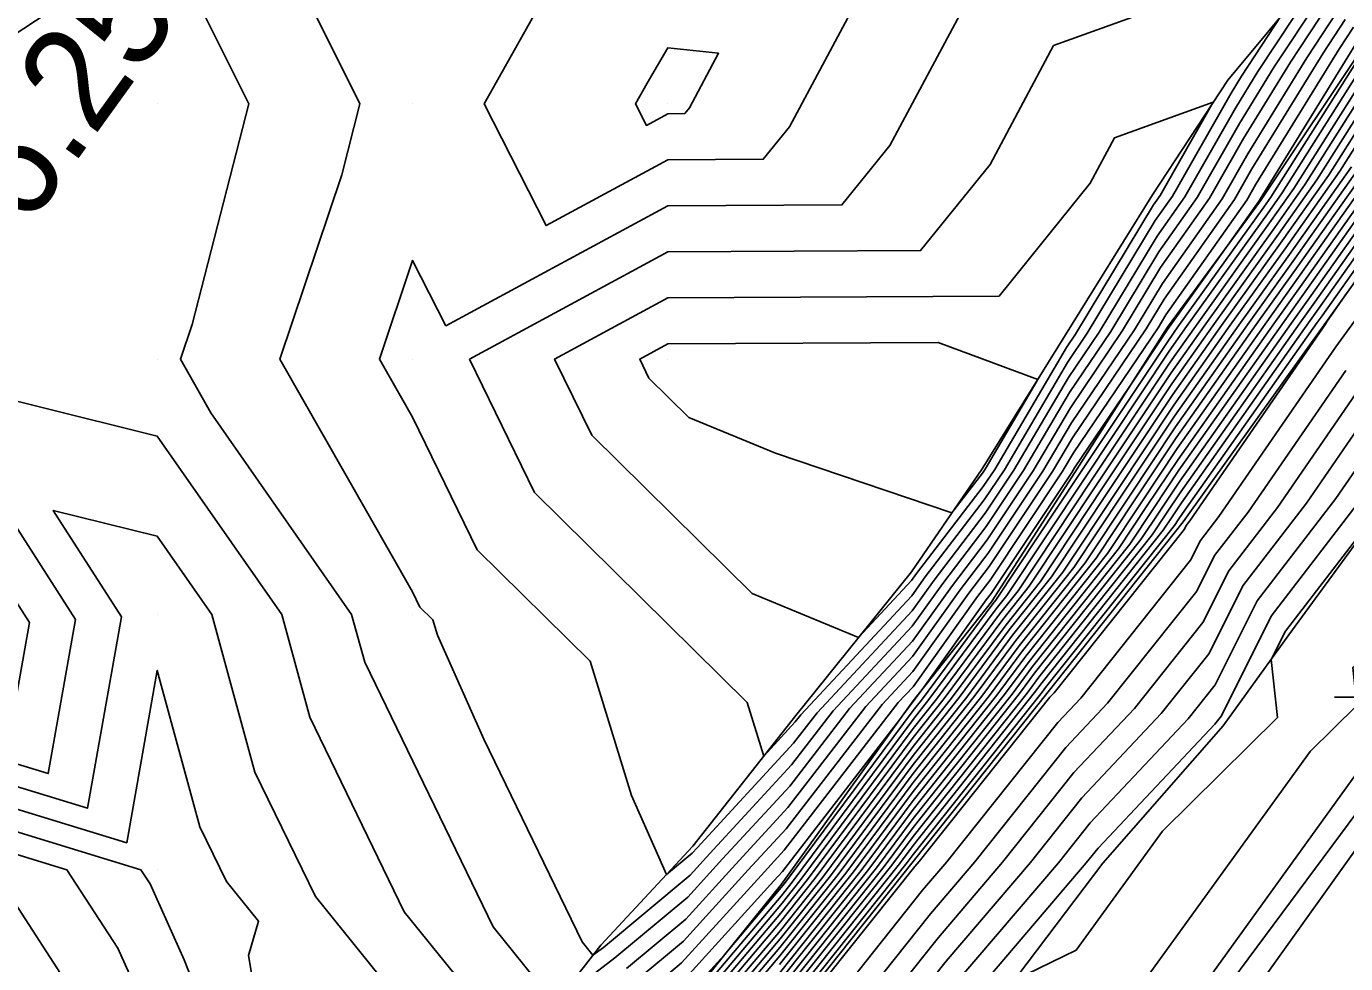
# Model space of a CAD drawing. Extents: x 2188792 to 2191981, y 386090 to 389710.
# Drawn here: x 2190465 to 2190516.7, y 388156.5 to 388193.3 of the extents above; entities that cross this region are included whole.
import ezdxf

# ---------------------------------------------------------------- set-up
doc = ezdxf.new("R2010")
doc.units = 0
for name, color, linetype in [('DTM Contours Major', 7, 'Continuous'), ('DTM Contours Minor', 7, 'Continuous'), ('Exist DTM QL2 LIDAR Elevation Point', 7, 'Continuous'), ('Exist Roads EOP', 7, 'Continuous'), ('Exist Roads EOP Cogo Point CELL', 7, 'Continuous'), ('Exist Roads EOT', 7, 'Continuous'), ('Exist Structure Minor Pipes RCP 18 Inch Invert', 7, 'Continuous'), ('PH Exist DTM Breakline', 7, 'Continuous')]:
    doc.layers.add(name, color=color, linetype=linetype)

msp = doc.modelspace()

# ---------------------------------------------------------------- linework, layer by layer
at = {"layer": 'DTM Contours Major'}
for points in [[(2190553.226, 388223.671), (2190549.387, 388216.244), (2190543.864, 388209.196), (2190543.2, 388205.419), (2190535.852, 388194.723), (2190533.437, 388190.091), (2190531.886, 388187.501), (2190529.127, 388184.736), (2190520.938, 388172.841), (2190519.005, 388170.333), (2190516.978, 388168.138), (2190517.139, 388166.649), (2190515.305, 388164.839), (2190503.541, 388148.573), (2190501.869, 388147.767), (2190500.168, 388144.858), (2190501.686, 388142.621), (2190497.48, 388139.643), (2190493.341, 388133.917)], [(2190516.03, 388194.118), (2190514.54, 388191.847), (2190512.7, 388188.859), (2190511.371, 388186.526), (2190509.451, 388183.803), (2190507.965, 388181.337), (2190505.921, 388178.316), (2190504.465, 388175.839), (2190502.658, 388173.135), (2190501.257, 388171.303), (2190499.732, 388169.166), (2190497.269, 388166.524), (2190494.927, 388163.491), (2190492.297, 388160.638), (2190490.94, 388159.143), (2190488.079, 388156.757), (2190485.738, 388154.965), (2190483.312, 388157.977), (2190478.279, 388168.341), (2190477.767, 388170.216), (2190472.258, 388178.111), (2190471.059, 388180.217), (2190471.516, 388181.58), (2190473.741, 388190.218), (2190470.152, 388197.413)], [(2190466.293, 388194.077), (2190460.428, 388190.218)], [(2190517.621, 388192.65), (2190513.766, 388186.567), (2190513.491, 388186.178), (2190510.129, 388181.48), (2190509.757, 388180.953), (2190506.262, 388175.7), (2190502.995, 388170.778), (2190502.881, 388170.634), (2190500.082, 388166.858), (2190499.762, 388166.455), (2190494.721, 388159.668), (2190494.596, 388159.511), (2190492.364, 388156.871), (2190490.518, 388154.837)], [(2190490.154, 388189.832), (2190489.314, 388189.377), (2190488.885, 388190.218), (2190489.342, 388191.03), (2190490.154, 388192.415), (2190492.14, 388192.204), (2190490.994, 388190.06), (2190490.813, 388189.835), (2190490.154, 388189.832)], [(2190518.753, 388191.727), (2190516.021, 388187.416), (2190514.206, 388184.846), (2190511.835, 388181.533), (2190509.928, 388178.832), (2190507.475, 388175.145), (2190505.182, 388171.69), (2190503.526, 388169.607), (2190501.561, 388166.956), (2190499.761, 388164.693), (2190496.222, 388159.928), (2190494.559, 388157.837), (2190491.617, 388154.358)], [(2190520.531, 388189.113), (2190515.638, 388182.184), (2190515.248, 388181.638), (2190510.271, 388174.59), (2190509.901, 388174.034), (2190509.556, 388173.514), (2190504.815, 388167.554), (2190504.518, 388167.153), (2190499.758, 388161.168), (2190499.222, 388160.447), (2190494.483, 388154.489)], [(2190518.276, 388188.265), (2190514.922, 388183.515), (2190513.542, 388181.586), (2190510.1, 388176.711), (2190508.688, 388174.59), (2190507.369, 388172.602), (2190504.17, 388168.581), (2190503.04, 388167.055), (2190499.759, 388162.931), (2190497.722, 388160.187), (2190494.521, 388156.163)], [(2190500.739, 388180.865), (2190490.154, 388180.813), (2190489.052, 388180.217), (2190489.413, 388179.475), (2190490.973, 388177.935), (2190494.368, 388176.539), (2190501.276, 388174.194), (2190502.469, 388175.753), (2190502.576, 388175.912), (2190504.639, 388179.423), (2190500.739, 388180.865)], [(2190517.084, 388178.846), (2190514.023, 388174.401), (2190512.121, 388171.928), (2190511.108, 388169.902), (2190508.426, 388166.532), (2190506.057, 388164.016), (2190503.265, 388160.508), (2190500.747, 388157.554), (2190497.751, 388153.79), (2190495.922, 388151.412), (2190493.027, 388147.775), (2190489.288, 388142.868), (2190487.143, 388141.035), (2190485.791, 388139.898), (2190484.372, 388137.492)], [(2190460.024, 388177.897), (2190465.154, 388169.897), (2190464.345, 388165.33)], [(2190474.449, 388144.132), (2190468.608, 388157.146), (2190466.617, 388160.215), (2190460.024, 388162.229)]]:
    msp.add_lwpolyline(points, dxfattribs=at)
at = {"layer": 'DTM Contours Minor'}
for points in [[(2190579.091, 388253.272), (2190577.003, 388251.026), (2190565.545, 388233.745), (2190564.584, 388232.577), (2190563.746, 388230.897), (2190562.41, 388228.971), (2190551.391, 388212.38), (2190551.064, 388211.748), (2190550.594, 388211.148), (2190550.538, 388210.827), (2190543.937, 388201.219), (2190537.081, 388191.156), (2190533.487, 388185.157), (2190529.918, 388179.672), (2190520.079, 388166.417), (2190512.246, 388155.866), (2190502.364, 388142.197), (2190496.579, 388133.964)], [(2190490.154, 388188.028), (2190485.386, 388185.45), (2190482.957, 388190.218), (2190485.548, 388194.824), (2190488.71, 388200.219), (2190490.154, 388201.375), (2190499.463, 388200.911), (2190500.155, 388201.743), (2190502.398, 388202.462), (2190501.339, 388199.8), (2190500.7, 388199.804), (2190500.481, 388199.726), (2190494.92, 388189.322), (2190493.891, 388188.046), (2190490.154, 388188.028)], [(2190482.684, 388172.747), (2190480.153, 388177.941), (2190478.857, 388180.217), (2190480.153, 388184.086), (2190481.459, 388181.523), (2190490.154, 388186.224), (2190496.97, 388186.258), (2190498.845, 388188.584), (2190502.87, 388196.113)], [(2190515.384, 388194.717), (2190513.262, 388191.486), (2190512.378, 388190.049), (2190510.4, 388186.58), (2190509.312, 388185.036), (2190507.04, 388181.268), (2190505.84, 388179.495), (2190503.709, 388175.868), (2190502.583, 388174.182), (2190500.576, 388171.559), (2190499.716, 388170.355), (2190495.997, 388166.364), (2190495.07, 388165.165), (2190491.294, 388161.069), (2190491.109, 388160.865), (2190490.103, 388160.026), (2190488.73, 388163.126), (2190487.103, 388168.384), (2190482.684, 388172.747)], [(2190476.045, 388194.326), (2190478.094, 388190.218), (2190477.379, 388187.444), (2190474.958, 388180.217), (2190480.153, 388171.095), (2190480.441, 388170.504), (2190480.944, 388170.007), (2190481.13, 388169.409), (2190482.939, 388165.324), (2190486.795, 388157.385), (2190487.219, 388156.859), (2190487.628, 388157.172), (2190491.025, 388160.004), (2190491.796, 388160.854), (2190494.999, 388164.328), (2190496.633, 388166.444), (2190499.724, 388169.76), (2190500.916, 388171.431), (2190502.621, 388173.658), (2190504.087, 388175.854), (2190505.881, 388178.905), (2190507.503, 388181.303), (2190509.381, 388184.419), (2190510.885, 388186.553), (2190512.539, 388189.454), (2190513.901, 388191.667), (2190515.707, 388194.417)], [(2190482.38, 388180.217), (2190490.154, 388184.42), (2190500.048, 388184.469), (2190502.771, 388187.846), (2190505.259, 388192.501), (2190508.68, 388193.736), (2190514.192, 388193.694), (2190512.623, 388191.305), (2190512.216, 388190.644), (2190509.915, 388186.607), (2190509.242, 388185.653), (2190506.578, 388181.234), (2190505.8, 388180.084), (2190503.332, 388175.883), (2190502.545, 388174.706), (2190500.235, 388171.687), (2190499.709, 388170.949), (2190495.36, 388166.285), (2190495.142, 388166.001), (2190493.91, 388164.665), (2190493.261, 388166.761), (2190484.927, 388174.99), (2190482.38, 388180.217)], [(2190516.354, 388193.818), (2190515.179, 388192.028), (2190512.862, 388188.264), (2190511.856, 388186.499), (2190509.521, 388183.186), (2190508.427, 388181.371), (2190505.961, 388177.727), (2190504.843, 388175.825), (2190502.696, 388172.611), (2190501.597, 388171.175), (2190499.74, 388168.571), (2190497.905, 388166.604), (2190494.856, 388162.654), (2190492.798, 388160.422), (2190490.856, 388158.281), (2190488.53, 388156.343)], [(2190516.677, 388193.518), (2190515.818, 388192.209), (2190513.023, 388187.669), (2190512.341, 388186.473), (2190509.591, 388182.57), (2190508.889, 388181.406), (2190506.002, 388177.138), (2190505.221, 388175.81), (2190502.734, 388172.087), (2190501.938, 388171.047), (2190499.747, 388167.977), (2190498.542, 388166.683), (2190494.784, 388161.817), (2190493.299, 388160.206), (2190490.771, 388157.42), (2190488.982, 388155.928)], [(2190517.001, 388193.218), (2190516.457, 388192.39), (2190513.184, 388187.074), (2190512.826, 388186.446), (2190509.66, 388181.953), (2190509.351, 388181.44), (2190506.042, 388176.549), (2190505.599, 388175.796), (2190502.772, 388171.564), (2190502.278, 388170.919), (2190499.755, 388167.382), (2190499.178, 388166.763), (2190494.713, 388160.98), (2190493.801, 388159.991), (2190490.687, 388156.559), (2190489.433, 388155.513)], [(2190517.096, 388192.571), (2190513.346, 388186.479), (2190513.311, 388186.419), (2190512.15, 388184.77), (2190509.788, 388181.47), (2190509.723, 388181.377), (2190508.248, 388179.161), (2190506.082, 388175.96), (2190505.977, 388175.781), (2190502.809, 388171.04), (2190502.619, 388170.791), (2190500.114, 388167.279), (2190499.786, 388166.838), (2190499.762, 388166.808), (2190499.139, 388165.968), (2190494.641, 388160.143), (2190494.302, 388159.775), (2190490.603, 388155.698)], [(2190517.847, 388192.466), (2190514.217, 388186.737), (2190513.634, 388185.911), (2190510.47, 388181.491), (2190509.791, 388180.529), (2190506.505, 388175.589), (2190503.432, 388170.96), (2190503.01, 388170.429), (2190500.378, 388166.877), (2190499.762, 388166.103), (2190495.021, 388159.72), (2190494.589, 388159.176), (2190490.649, 388154.516)], [(2190518.074, 388192.281), (2190514.668, 388186.907), (2190513.777, 388185.645), (2190510.812, 388181.501), (2190509.825, 388180.105), (2190506.747, 388175.478), (2190503.87, 388171.142), (2190503.139, 388170.224), (2190500.674, 388166.897), (2190499.762, 388165.75), (2190495.321, 388159.772), (2190494.581, 388158.841), (2190490.891, 388154.477)], [(2190518.3, 388192.097), (2190515.119, 388187.077), (2190513.92, 388185.379), (2190511.153, 388181.512), (2190509.86, 388179.681), (2190506.99, 388175.367), (2190504.307, 388171.325), (2190503.268, 388170.018), (2190500.969, 388166.917), (2190499.761, 388165.398), (2190495.622, 388159.824), (2190494.574, 388158.506), (2190491.133, 388154.437)], [(2190518.527, 388191.912), (2190515.57, 388187.246), (2190514.063, 388185.113), (2190511.494, 388181.522), (2190509.894, 388179.256), (2190507.232, 388175.256), (2190504.744, 388171.507), (2190503.397, 388169.813), (2190501.265, 388166.937), (2190499.761, 388165.045), (2190495.922, 388159.876), (2190494.566, 388158.172), (2190491.375, 388154.397)], [(2190518.98, 388191.543), (2190516.472, 388187.586), (2190514.35, 388184.58), (2190512.177, 388181.544), (2190509.963, 388178.408), (2190507.718, 388175.034), (2190505.619, 388171.872), (2190503.655, 388169.402), (2190501.857, 388166.976), (2190499.76, 388164.34), (2190496.522, 388159.98), (2190494.551, 388157.502), (2190491.859, 388154.318)], [(2190493.451, 388171.031), (2190497.624, 388169.316), (2190499.701, 388171.544), (2190499.894, 388171.815), (2190502.507, 388175.229), (2190502.954, 388175.897), (2190505.76, 388180.673), (2190506.116, 388181.199), (2190509.172, 388186.269), (2190509.43, 388186.634), (2190511.51, 388190.283), (2190507.649, 388188.889), (2190506.697, 388187.108), (2190503.127, 388182.68), (2190490.154, 388182.617), (2190485.716, 388180.217), (2190487.17, 388177.233), (2190493.451, 388171.031)], [(2190520.982, 388189.283), (2190515.781, 388181.918), (2190515.589, 388181.649), (2190510.305, 388174.166), (2190510.144, 388173.923), (2190509.993, 388173.696), (2190504.944, 388167.348), (2190504.814, 388167.173), (2190499.758, 388160.816), (2190499.522, 388160.499), (2190494.476, 388154.154)], [(2190520.08, 388188.944), (2190515.495, 388182.45), (2190514.906, 388181.628), (2190510.237, 388175.014), (2190509.659, 388174.145), (2190509.118, 388173.331), (2190504.686, 388167.759), (2190504.223, 388167.134), (2190499.758, 388161.521), (2190498.922, 388160.395), (2190494.491, 388154.824)], [(2190519.629, 388188.774), (2190515.352, 388182.716), (2190514.565, 388181.617), (2190510.202, 388175.438), (2190509.416, 388174.256), (2190508.681, 388173.149), (2190504.557, 388167.964), (2190503.927, 388167.114), (2190499.758, 388161.873), (2190498.622, 388160.343), (2190494.498, 388155.159)], [(2190519.178, 388188.604), (2190515.209, 388182.983), (2190514.224, 388181.607), (2190510.168, 388175.863), (2190509.173, 388174.367), (2190508.244, 388172.966), (2190504.428, 388168.17), (2190503.631, 388167.094), (2190499.759, 388162.226), (2190498.322, 388160.291), (2190494.506, 388155.494)], [(2190518.727, 388188.435), (2190515.065, 388183.249), (2190513.883, 388181.596), (2190510.134, 388176.287), (2190508.931, 388174.479), (2190507.806, 388172.784), (2190504.299, 388168.375), (2190503.335, 388167.074), (2190499.759, 388162.578), (2190498.022, 388160.239), (2190494.513, 388155.828)], [(2190517.825, 388188.095), (2190514.779, 388183.781), (2190513.2, 388181.575), (2190510.065, 388177.135), (2190508.446, 388174.701), (2190506.931, 388172.419), (2190504.041, 388168.786), (2190502.744, 388167.035), (2190499.76, 388163.283), (2190497.422, 388160.135), (2190494.529, 388156.498)], [(2190516.923, 388187.756), (2190514.493, 388184.314), (2190512.518, 388181.554), (2190509.997, 388177.984), (2190507.96, 388174.923), (2190506.057, 388172.054), (2190503.784, 388169.197), (2190502.152, 388166.996), (2190499.76, 388163.988), (2190496.822, 388160.032), (2190494.544, 388157.167), (2190492.101, 388154.279)], [(2190517.374, 388187.925), (2190514.636, 388184.048), (2190512.859, 388181.565), (2190510.031, 388177.559), (2190508.203, 388174.812), (2190506.494, 388172.237), (2190503.912, 388168.991), (2190502.448, 388167.015), (2190499.76, 388163.635), (2190497.122, 388160.083), (2190494.536, 388156.833), (2190492.343, 388154.239)], [(2190516.754, 388182.826), (2190515.952, 388181.661), (2190515.931, 388181.632), (2190510.59, 388173.877), (2190510.457, 388173.704), (2190510.386, 388173.562), (2190505.276, 388167.143), (2190505.114, 388166.971), (2190499.993, 388160.537), (2190499.824, 388160.339), (2190494.686, 388153.884), (2190494.566, 388153.727), (2190489.431, 388147.276), (2190489.19, 388146.96), (2190485.012, 388143.388), (2190482.38, 388141.174), (2190482.328, 388141.086), (2190482.242, 388141.043), (2190480.069, 388140.175), (2190478.605, 388139.727), (2190476.929, 388136.334)], [(2190517.046, 388181.706), (2190516.316, 388180.703), (2190511.734, 388174.052), (2190511.011, 388173.112), (2190510.627, 388172.342), (2190506.326, 388166.94), (2190505.428, 388165.986), (2190501.084, 388160.528), (2190500.131, 388159.41), (2190495.708, 388153.853), (2190495.018, 388152.956), (2190490.629, 388147.442), (2190489.223, 388145.596), (2190485.723, 388142.604), (2190483.517, 388140.748), (2190483.009, 388139.888), (2190482.166, 388139.458), (2190480.513, 388138.798), (2190479.398, 388138.457), (2190477.282, 388134.173)], [(2190516.7, 388179.775), (2190512.879, 388174.226), (2190511.566, 388172.52), (2190510.868, 388171.122), (2190507.376, 388166.736), (2190505.743, 388165.001), (2190502.174, 388160.518), (2190500.439, 388158.482), (2190496.729, 388153.821), (2190495.47, 388152.184), (2190491.828, 388147.609), (2190489.255, 388144.232), (2190486.433, 388141.819), (2190484.654, 388140.323), (2190483.691, 388138.69), (2190482.09, 388137.874), (2190480.956, 388137.421)], [(2190484.257, 388153.072), (2190479.829, 388158.569), (2190476.128, 388166.191), (2190475.029, 388170.216), (2190470.152, 388177.205), (2190460.863, 388179.505), (2190466.951, 388170.012), (2190465.882, 388163.977), (2190459.797, 388165.835)], [(2190517.469, 388177.918), (2190515.167, 388174.576), (2190512.675, 388171.336), (2190511.349, 388168.683), (2190509.475, 388166.329), (2190506.371, 388163.031), (2190504.355, 388160.499), (2190501.054, 388156.626), (2190498.772, 388153.759), (2190496.374, 388150.641), (2190494.226, 388147.941), (2190489.321, 388141.505), (2190487.854, 388140.25), (2190486.929, 388139.472), (2190485.054, 388136.294)], [(2190517.853, 388176.989), (2190516.312, 388174.751), (2190513.23, 388170.744), (2190511.59, 388167.463), (2190510.525, 388166.125), (2190506.686, 388162.046), (2190505.446, 388160.489), (2190501.362, 388155.697), (2190499.794, 388153.727), (2190496.826, 388149.869), (2190495.424, 388148.108), (2190489.354, 388140.141), (2190488.564, 388139.465), (2190488.066, 388139.047), (2190485.735, 388135.095)], [(2190518.6, 388175.101), (2190514.339, 388169.56), (2190513.786, 388168.452), (2190514.032, 388166.178), (2190509.519, 388161.727), (2190506.14, 388157.056), (2190503.725, 388155.891), (2190501.977, 388153.841), (2190501.837, 388153.665), (2190499.347, 388150.428), (2190497.947, 388148.033), (2190498.171, 388147.703), (2190497.36, 388146.894), (2190492.786, 388138.415), (2190489.451, 388135.72)], [(2190517.456, 388174.926), (2190513.785, 388170.152), (2190511.831, 388166.243), (2190511.575, 388165.921), (2190507, 388161.062), (2190506.536, 388160.479), (2190501.669, 388154.769), (2190500.815, 388153.696), (2190497.279, 388149.098), (2190496.623, 388148.274), (2190489.387, 388138.777), (2190489.274, 388138.681), (2190489.203, 388138.621), (2190486.417, 388133.897)], [(2190479.218, 388155.596), (2190476.346, 388159.162), (2190473.977, 388164.04), (2190472.291, 388170.216), (2190470.152, 388173.281), (2190466.079, 388174.289), (2190468.749, 388170.126), (2190467.419, 388162.623), (2190459.854, 388164.934)], [(2190474.532, 388152.067), (2190473.733, 388156.852), (2190474.121, 388158.193), (2190472.864, 388159.754), (2190471.827, 388161.889), (2190470.152, 388168.02), (2190468.956, 388161.269), (2190459.911, 388164.032)], [(2190475.763, 388145.105), (2190471.209, 388156.68), (2190469.872, 388159.658), (2190469.511, 388160.215), (2190459.968, 388163.131)], [(2190467.343, 388154.634), (2190463.723, 388160.215)]]:
    msp.add_lwpolyline(points, dxfattribs=at)
at = {"layer": 'Exist DTM QL2 LIDAR Elevation Point'}
for p, q in [((2190470.152, 388190.218), (2190470.152, 388190.218)), ((2190480.153, 388190.218), (2190480.153, 388190.218)), ((2190490.154, 388190.218), (2190490.154, 388190.218)), ((2190470.152, 388180.217), (2190470.152, 388180.217)), ((2190480.153, 388180.217), (2190480.153, 388180.217)), ((2190490.154, 388180.217), (2190490.154, 388180.217)), ((2190470.152, 388170.216), (2190470.152, 388170.216)), ((2190480.153, 388170.216), (2190480.153, 388170.216)), ((2190470.152, 388160.215), (2190470.152, 388160.215))]:
    msp.add_line(p, q, dxfattribs=at)
at = {"layer": 'Exist Roads EOP'}
msp.add_lwpolyline([(2191117.249, 388879.058), (2191079.828, 388842.231), (2191041.78, 388804.717), (2191005.521, 388768.388), (2190968.813, 388731.779), (2190932.611, 388694.747), (2190897.463, 388657.367), (2190862.115, 388618.542), (2190828.092, 388579.337), (2190795.886, 388540.624), (2190765.721, 388503.072), (2190733.106, 388461.208), (2190701.312, 388418.791), (2190672.539, 388379.484), (2190643.174, 388339.162), (2190612.645, 388296.995), (2190582.398, 388254.562), (2190551.22, 388211.33), (2190519.268, 388166.971), (2190488.249, 388123.952), (2190458.501, 388082.405), (2190428.971, 388041.571), (2190398.227, 387998.986)], dxfattribs=at)
at = {"layer": 'Exist Roads EOP Cogo Point CELL'}
msp.add_lwpolyline([(2190519.268, 388169.971), (2190519.268, 388163.971), (2190519.268, 388166.971), (2190522.268, 388166.971), (2190516.268, 388166.971)], dxfattribs=at)
at = {"layer": 'Exist Roads EOT'}
msp.add_lwpolyline([(2190415.064, 388019.09), (2190445.56, 388061.245), (2190473.487, 388100.115), (2190503.229, 388141.605), (2190533.333, 388183.744), (2190563.731, 388225.945), (2190594.017, 388268.083), (2190624.176, 388310.153), (2190656.565, 388354.896), (2190687.512, 388397.436), (2190719.557, 388440.71), (2190751.07, 388481.79), (2190777.618, 388515.751), (2190809.207, 388554.646), (2190841.125, 388592.518), (2190874.304, 388630.266), (2190909.444, 388668.428), (2190945.996, 388706.518), (2190984.282, 388745.174), (2191021.668, 388782.38), (2191059.687, 388820.174), (2191097.04, 388857.128), (2191110.466, 388870.43)], dxfattribs=at)
at = {"layer": 'PH Exist DTM Breakline'}
for points in [[(2190573.365, 388260.981), (2190566.633, 388252.489), (2190560.94, 388244.559), (2190555.248, 388236.629), (2190549.555, 388228.699), (2190543.862, 388220.769), (2190538.274, 388212.947), (2190532.686, 388205.125), (2190527.097, 388197.303), (2190521.509, 388189.481), (2190515.92, 388181.659), (2190510.332, 388173.837), (2190505.045, 388167.188), (2190499.757, 388160.539), (2190494.47, 388153.89), (2190489.183, 388147.242), (2190484.945, 388143.462), (2190482.251, 388141.222), (2190480.035, 388140.279), (2190478.381, 388140.084), (2190476.599, 388139.85)], [(2190489.393, 388138.55), (2190497.676, 388148.42), (2190502.037, 388153.659), (2190507.188, 388160.473), (2190511.907, 388165.857), (2190514.479, 388169.411), (2190518.632, 388175.106), (2190523.537, 388181.974), (2190527.932, 388188.628), (2190533.018, 388195.303), (2190537.716, 388201.376), (2190542.739, 388208.87), (2190548.919, 388217.501), (2190553.326, 388224.289), (2190559.928, 388233.205), (2190563.824, 388239.298), (2190567.766, 388244.971), (2190571.555, 388250.334)], [(2190474.929, 388144.233), (2190477.37, 388146.787), (2190481.047, 388149.981), (2190484.233, 388153.041), (2190487.533, 388157.26), (2190491.136, 388161.138), (2190495.164, 388166.26), (2190499.696, 388171.89), (2190502.458, 388175.917), (2190505.726, 388181.17), (2190509.129, 388186.651), (2190512.079, 388191.151), (2190515.19, 388194.896), (2190517.958, 388199.11), (2190521.252, 388203.381), (2190524.171, 388207.185), (2190526.574, 388210.827), (2190528.902, 388214.434), (2190532.246, 388219.722), (2190535.388, 388223.924), (2190541.519, 388232.016), (2190545.924, 388238.085)], [(2190547.37, 388234.805), (2190541.455, 388226.443), (2190537.586, 388221.817), (2190532.909, 388214.814), (2190530.992, 388211.597), (2190528.812, 388208.112), (2190526.438, 388204.447), (2190522.684, 388199.247), (2190517.558, 388192.701), (2190513.363, 388186.416), (2190509.715, 388181.468), (2190506.095, 388175.777), (2190502.833, 388170.71), (2190499.762, 388166.836), (2190494.599, 388159.647), (2190490.489, 388154.543), (2190486.775, 388150.706), (2190484.006, 388147.743), (2190481.113, 388144.928), (2190479.219, 388143.232), (2190477.256, 388141.928)]]:
    msp.add_lwpolyline(points, dxfattribs=at)

# ---------------------------------------------------------------- texts
at = {"layer": 'Exist Structure Minor Pipes RCP 18 Inch Invert'}
msp.add_text("INV=46.25'", height=4, rotation=54.2018, dxfattribs=at).set_placement((2190456.267, 388173.103))

doc.saveas('drawing.dxf')
